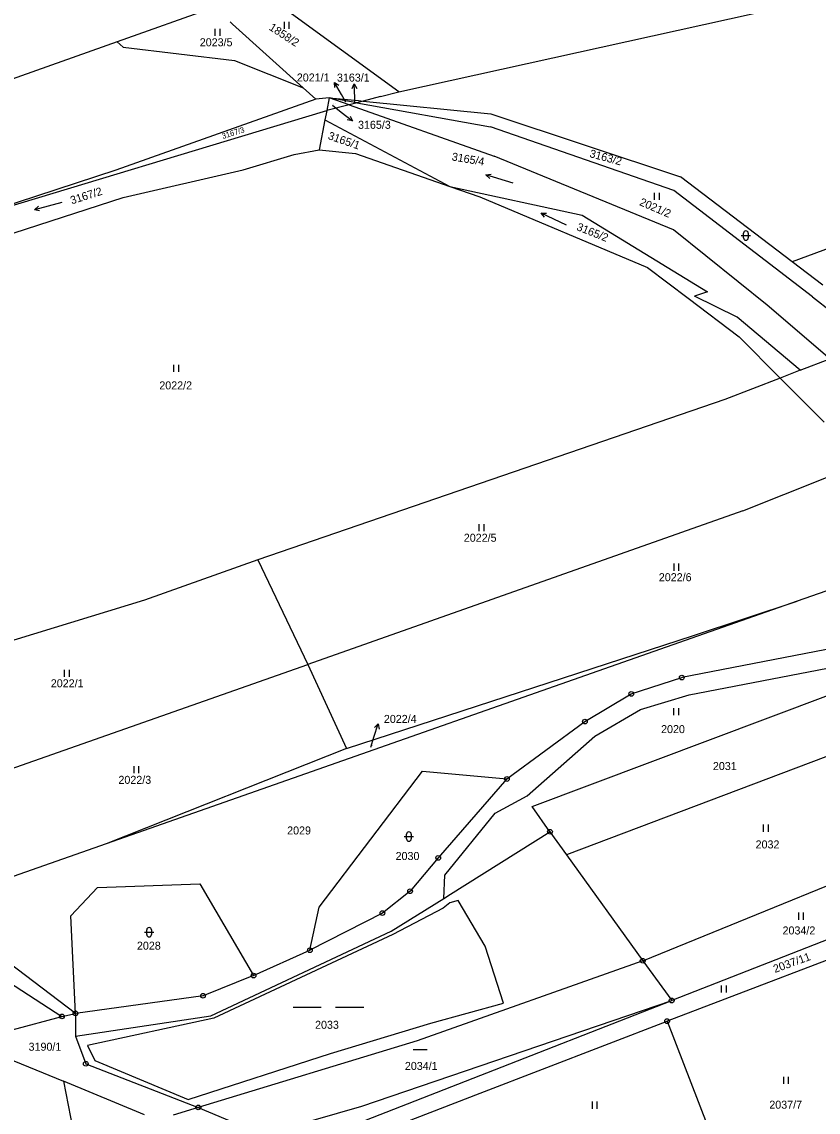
# Model space of a CAD drawing. Extents: x -736345 to -729997, y -1130177 to -1122501.
# Drawn here: x -733119.2 to -732950.1, y -1127312.1 to -1127080.5 of the extents above; entities that cross this region are included whole.
import ezdxf

# ---------------------------------------------------------------- set-up
doc = ezdxf.new("R2010")
doc.units = 0
for name, color, linetype in [('Vrstva 1', 7, 'Continuous'), ('Vrstva 16', 7, 'Continuous'), ('Vrstva 18', 7, 'Continuous'), ('Vrstva 25', 7, 'Continuous'), ('Vrstva 4', 7, 'Continuous')]:
    doc.layers.add(name, color=color, linetype=linetype)

msp = doc.modelspace()

# ---------------------------------------------------------------- linework, layer by layer
at = {"layer": 'Vrstva 1'}
for points in [[(-733078.21, -1127077.39), (-733098.9, -1127084.75)], [(-733039.12, -1127095.33), (-733063.49, -1127077.65)], [(-733039.12, -1127095.33), (-732958.02, -1127077.43)], [(-733074.96, -1127080.46), (-733074.44, -1127080.96)], [(-733074.44, -1127080.96), (-733059.43, -1127094.53)], [(-733098.9, -1127084.75), (-733204.73, -1127122.3)], [(-733097.66, -1127085.89), (-733098.9, -1127084.75)], [(-733097.66, -1127085.89), (-733074.05, -1127088.72)], [(-733074.05, -1127088.72), (-733059.43, -1127094.53)], [(-733059.43, -1127094.53), (-733056.78, -1127096.92)], [(-733056.78, -1127096.92), (-733099.18, -1127111.97)], [(-733053.9, -1127096.59), (-733056.78, -1127096.92)], [(-733053.9, -1127096.59), (-733054.43, -1127099.34)], [(-733053.9, -1127096.59), (-733047.69, -1127097.2)], [(-733048.06, -1127097.65), (-733053.9, -1127096.59)], [(-733049.7, -1127098.08), (-733053.9, -1127096.59)], [(-733047.69, -1127097.2), (-733046.73, -1127097.3)], [(-733043.04, -1127096.33), (-733046.73, -1127097.3)], [(-733043.04, -1127096.33), (-733039.12, -1127095.33)], [(-733132.96, -1127123.03), (-733055.13, -1127099.52)], [(-733055.13, -1127099.52), (-733054.43, -1127099.34)], [(-733054.43, -1127099.34), (-733054.57, -1127100.03)], [(-733049.7, -1127098.08), (-733054.43, -1127099.34)], [(-733048.06, -1127097.65), (-733049.7, -1127098.08)], [(-733049.7, -1127098.08), (-733018.86, -1127109.01)], [(-733046.73, -1127097.3), (-733048.06, -1127097.65)], [(-733048.06, -1127097.65), (-733019.67, -1127102.81)], [(-733046.73, -1127097.3), (-733019.61, -1127100.02)], [(-733054.82, -1127101.32), (-733056.07, -1127107.7)], [(-733054.57, -1127100.03), (-733054.82, -1127101.32)], [(-733054.82, -1127101.32), (-733028.33, -1127115.43)], [(-733019.61, -1127100.02), (-732979.33, -1127113.38)], [(-732980.71, -1127116.3), (-733019.67, -1127102.81)], [(-733072.2, -1127111.9), (-733061.33, -1127108.67)], [(-733061.33, -1127108.67), (-733056.07, -1127107.7)], [(-733056.07, -1127107.7), (-733048.32, -1127108.45)], [(-733048.32, -1127108.45), (-733028.33, -1127115.43)], [(-732980.8, -1127124.68), (-733018.86, -1127109.01)], [(-733099.18, -1127111.97), (-733132.96, -1127123.03)], [(-733097.65, -1127117.81), (-733072.2, -1127111.9)], [(-732955.58, -1127131.47), (-732979.33, -1127113.38)], [(-733028.33, -1127115.43), (-733021.89, -1127117.68)], [(-733028.33, -1127115.43), (-733000.17, -1127121.56)], [(-733131.13, -1127128.62), (-733097.65, -1127117.81)], [(-733021.89, -1127117.68), (-732986.35, -1127132.68)], [(-732959.19, -1127132.81), (-732980.71, -1127116.3)], [(-733000.17, -1127121.56), (-732973.61, -1127137.85)], [(-732927.05, -1127120.88), (-732955.58, -1127131.47)], [(-732967.1, -1127135.71), (-732980.8, -1127124.68)], [(-732949.12, -1127136.39), (-732955.58, -1127131.47)], [(-732986.35, -1127132.68), (-732977.71, -1127139.2)], [(-732951.3, -1127138.86), (-732959.19, -1127132.81)], [(-732960.95, -1127140.67), (-732967.1, -1127135.71)], [(-732973.61, -1127137.85), (-732976.33, -1127138.74)], [(-732967.28, -1127143.2), (-732976.33, -1127138.74)], [(-732951.3, -1127138.86), (-732938.76, -1127148.67)], [(-732977.71, -1127139.2), (-732966.84, -1127147.4)], [(-732947.58, -1127152.07), (-732960.95, -1127140.67)], [(-732953.88, -1127154.5), (-732967.28, -1127143.2)], [(-732966.84, -1127147.4), (-732958.13, -1127156.14)], [(-732953.88, -1127154.5), (-732947.58, -1127152.07)], [(-732953.88, -1127154.5), (-732958.13, -1127156.14)], [(-732958.13, -1127156.14), (-732969.89, -1127160.67)], [(-732958.13, -1127156.14), (-732948.8, -1127165.49)], [(-732969.89, -1127160.67), (-733069.03, -1127194.75)], [(-732966.08, -1127184.36), (-732939.58, -1127173.77)], [(-732966.08, -1127184.36), (-733058.44, -1127217)], [(-732925.75, -1127193.46), (-732954.51, -1127203.55)], [(-733069.03, -1127194.75), (-733093.15, -1127203.31)], [(-733069.03, -1127194.75), (-733058.44, -1127217)], [(-733093.15, -1127203.31), (-733159.49, -1127223.63)], [(-732954.51, -1127203.55), (-733101.28, -1127255.06)], [(-732976.57, -1127210.79), (-732954.51, -1127203.55)], [(-733050.23, -1127234.82), (-732976.57, -1127210.79)], [(-732935.54, -1127211.3), (-732979.05, -1127219.76)], [(-732977.45, -1127223.45), (-732934.55, -1127215.17)], [(-733147.72, -1127248.33), (-733058.44, -1127217)], [(-733058.44, -1127217), (-733050.23, -1127234.82)], [(-733010.8, -1127247.15), (-732935.11, -1127218.66)], [(-732989.77, -1127223.24), (-732979.05, -1127219.76)], [(-732999.61, -1127229.12), (-732989.77, -1127223.24)], [(-732987.79, -1127226.54), (-732977.45, -1127223.45)], [(-732997.51, -1127232.18), (-732987.79, -1127226.54)], [(-733016.17, -1127241.3), (-732999.61, -1127229.12)], [(-732930.48, -1127229.8), (-733003.53, -1127257.38)], [(-733011.91, -1127244.9), (-732997.51, -1127232.18)], [(-733050.23, -1127234.82), (-733101.28, -1127255.06)], [(-733056.03, -1127268.56), (-733034.09, -1127239.64)], [(-733034.09, -1127239.64), (-733016.17, -1127241.3)], [(-733016.17, -1127241.3), (-733030.76, -1127258.06)], [(-733018.7, -1127248.55), (-733011.91, -1127244.9)], [(-733007.03, -1127252.5), (-733010.8, -1127247.15)], [(-733029.34, -1127261.7), (-733018.7, -1127248.55)], [(-733028.12, -1127265.73), (-733007.03, -1127252.5)], [(-733007.03, -1127252.5), (-733003.53, -1127257.38)], [(-732987.35, -1127279.91), (-732920.26, -1127252.63)], [(-733101.28, -1127255.06), (-733138.23, -1127268.02)], [(-733030.76, -1127258.06), (-733036.74, -1127265.14)], [(-733003.53, -1127257.38), (-732987.35, -1127279.91)], [(-733103.08, -1127264.34), (-733081.4, -1127263.57)], [(-733081.4, -1127263.57), (-733069.98, -1127283.06)], [(-733029.58, -1127266.65), (-733029.34, -1127261.7)], [(-732916.16, -1127262.94), (-732981.19, -1127288.35)], [(-733108.8, -1127270.34), (-733103.08, -1127264.34)], [(-733036.74, -1127265.14), (-733042.62, -1127269.78)], [(-733029.58, -1127266.65), (-733028.12, -1127265.73)], [(-733107.79, -1127291.1), (-733138.23, -1127268.02)], [(-733058.02, -1127277.69), (-733056.03, -1127268.56)], [(-733040.72, -1127273.63), (-733029.58, -1127266.65)], [(-733107.79, -1127291.1), (-733108.8, -1127270.34)], [(-733042.62, -1127269.78), (-733058.02, -1127277.69)], [(-733142.1, -1127271.33), (-733110.66, -1127291.72)], [(-733079.01, -1127291.58), (-733040.72, -1127273.63)], [(-732931.68, -1127273.49), (-732982.17, -1127292.74)], [(-733069.98, -1127283.06), (-733058.02, -1127277.69)], [(-732987.35, -1127279.91), (-733035.23, -1127296.91)], [(-732987.35, -1127279.91), (-732981.19, -1127288.35)], [(-733069.98, -1127283.06), (-733080.7, -1127287.33)], [(-733080.7, -1127287.33), (-733107.79, -1127291.1)], [(-733046.95, -1127310.82), (-732981.19, -1127288.35)], [(-733024.97, -1127305.45), (-732981.19, -1127288.35)], [(-733147.53, -1127290.25), (-733110.3, -1127305.49)], [(-733121.2, -1127294.55), (-733110.66, -1127291.72)], [(-733110.66, -1127291.72), (-733107.79, -1127291.1)], [(-733107.79, -1127291.1), (-733107.76, -1127295.96)], [(-733107.76, -1127295.96), (-733079.01, -1127291.58)], [(-733021.84, -1127308.05), (-732982.17, -1127292.74)], [(-732982.17, -1127292.74), (-732968.6, -1127327.76)], [(-733107.76, -1127295.96), (-733105.6, -1127301.8)], [(-733035.23, -1127296.91), (-733081.7, -1127311.07)], [(-733105.6, -1127301.8), (-733081.7, -1127311.07)], [(-733093.15, -1127312.6), (-733110.3, -1127305.49)], [(-733110.3, -1127305.49), (-733107.86, -1127318.21)], [(-733059.94, -1127319.12), (-733024.97, -1127305.45)], [(-733056.79, -1127321.54), (-733021.84, -1127308.05)], [(-733081.7, -1127311.07), (-733087.03, -1127312.72)], [(-733081.7, -1127311.07), (-733068.07, -1127316.81)], [(-733062.99, -1127315.37), (-733046.95, -1127310.82)]]:
    msp.add_lwpolyline(points, dxfattribs=at)
at = {"layer": 'Vrstva 16'}
for points in [[(-733050.35, -1127097.55), (-733051.28, -1127095.94)], [(-733048.47, -1127097.42), (-733048.49, -1127096.65)], [(-733053.24, -1127098.18), (-733051.35, -1127099.65)], [(-733045.07, -1127234.55), (-733044.41, -1127232.45)]]:
    msp.add_lwpolyline(points, dxfattribs=at)
at = {"layer": 'Vrstva 25'}
for points in [[(-733063.427, -1127081.985), (-733063.427, -1127080.485)], [(-733062.393, -1127081.985), (-733062.393, -1127080.485)], [(-733078.097, -1127083.435), (-733078.097, -1127081.935)], [(-733077.063, -1127083.435), (-733077.063, -1127081.935)], [(-733051.28, -1127095.94), (-733052.784, -1127093.345)], [(-733052.715, -1127094.461), (-733052.784, -1127093.345), (-733051.85, -1127093.959)], [(-733049.052, -1127094.667), (-733048.584, -1127093.652), (-733048.054, -1127094.636)], [(-733048.49, -1127096.65), (-733048.584, -1127093.652)], [(-733051.35, -1127099.65), (-733048.986, -1127101.496)], [(-733049.467, -1127100.487), (-733048.986, -1127101.496), (-733050.082, -1127101.275)], [(-733019.808, -1127113.774), (-733020.618, -1127113.003), (-733019.516, -1127112.818)], [(-733014.882, -1127114.757), (-733020.618, -1127113.003)], [(-732984.817, -1127118.305), (-732984.817, -1127116.805)], [(-732983.783, -1127118.305), (-732983.783, -1127116.805)], [(-733110.69, -1127118.864), (-733116.49, -1127120.396)], [(-733115.395, -1127120.624), (-733116.49, -1127120.396), (-733115.651, -1127119.657)], [(-733008.219, -1127121.987), (-733008.905, -1127121.104), (-733007.787, -1127121.085)], [(-733003.495, -1127123.696), (-733008.905, -1127121.104)], [(-732966.44, -1127125.87), (-732964.44, -1127125.87)], [(-732965.94, -1127126.37), (-732965.94, -1127125.37)], [(-732964.94, -1127125.37), (-732964.94, -1127126.37)], [(-733086.887, -1127154.815), (-733086.887, -1127153.315)], [(-733085.853, -1127154.815), (-733085.853, -1127153.315)], [(-733022.047, -1127188.675), (-733022.047, -1127187.175)], [(-733021.013, -1127188.675), (-733021.013, -1127187.175)], [(-732980.687, -1127197.055), (-732980.687, -1127195.555)], [(-732979.653, -1127197.055), (-732979.653, -1127195.555)], [(-733110.087, -1127219.585), (-733110.087, -1127218.085)], [(-733109.053, -1127219.585), (-733109.053, -1127218.085)], [(-732980.717, -1127227.765), (-732980.717, -1127226.265)], [(-732979.683, -1127227.765), (-732979.683, -1127226.265)], [(-733044.41, -1127232.45), (-733043.503, -1127229.591)], [(-733044.282, -1127230.393), (-733043.503, -1127229.591), (-733043.329, -1127230.695)], [(-733095.347, -1127240.095), (-733095.347, -1127238.595)], [(-733094.313, -1127240.095), (-733094.313, -1127238.595)], [(-732961.677, -1127252.495), (-732961.677, -1127250.995)], [(-732960.643, -1127252.495), (-732960.643, -1127250.995)], [(-733037.99, -1127253.53), (-733035.99, -1127253.53)], [(-733037.49, -1127254.03), (-733037.49, -1127253.03)], [(-733036.49, -1127253.03), (-733036.49, -1127254.03)], [(-732954.217, -1127271.185), (-732954.217, -1127269.685)], [(-732953.183, -1127271.185), (-732953.183, -1127269.685)], [(-733093.14, -1127273.85), (-733091.14, -1127273.85)], [(-733092.64, -1127274.35), (-733092.64, -1127273.35)], [(-733091.64, -1127273.35), (-733091.64, -1127274.35)], [(-732970.577, -1127286.675), (-732970.577, -1127285.175)], [(-732969.543, -1127286.675), (-732969.543, -1127285.175)], [(-733061.59, -1127289.79), (-733055.59, -1127289.79)], [(-733052.59, -1127289.79), (-733046.59, -1127289.79)], [(-733036.09, -1127298.75), (-733033.09, -1127298.75)], [(-732957.387, -1127306.035), (-732957.387, -1127304.535)], [(-732956.353, -1127306.035), (-732956.353, -1127304.535)], [(-732998.037, -1127311.335), (-732998.037, -1127309.835)], [(-732997.003, -1127311.335), (-732997.003, -1127309.835)]]:
    msp.add_lwpolyline(points, dxfattribs=at)
for centre, radius in [((-732979.05, -1127219.76), 0.5), ((-732979.05, -1127219.76), 0.032), ((-732989.77, -1127223.24), 0.5), ((-732989.77, -1127223.24), 0.032), ((-732999.61, -1127229.12), 0.5), ((-732999.61, -1127229.12), 0.032), ((-733016.17, -1127241.3), 0.5), ((-733016.17, -1127241.3), 0.032), ((-733007.03, -1127252.5), 0.5), ((-733007.03, -1127252.5), 0.032), ((-733030.76, -1127258.06), 0.5), ((-733030.76, -1127258.06), 0.032), ((-733036.74, -1127265.14), 0.5), ((-733036.74, -1127265.14), 0.032), ((-733042.62, -1127269.78), 0.5), ((-733042.62, -1127269.78), 0.032), ((-733058.02, -1127277.69), 0.5), ((-733058.02, -1127277.69), 0.032), ((-732987.35, -1127279.91), 0.5), ((-732987.35, -1127279.91), 0.032), ((-733069.98, -1127283.06), 0.5), ((-733069.98, -1127283.06), 0.032), ((-733080.7, -1127287.33), 0.5), ((-733080.7, -1127287.33), 0.032), ((-732981.19, -1127288.35), 0.5), ((-732981.19, -1127288.35), 0.032), ((-733110.66, -1127291.72), 0.5), ((-733110.66, -1127291.72), 0.032), ((-733107.79, -1127291.1), 0.5), ((-733107.79, -1127291.1), 0.032), ((-732982.17, -1127292.74), 0.5), ((-732982.17, -1127292.74), 0.032), ((-733105.6, -1127301.8), 0.499), ((-733105.6, -1127301.8), 0.0316), ((-733081.7, -1127311.07), 0.5), ((-733081.7, -1127311.07), 0.032)]:
    msp.add_circle(centre, radius, dxfattribs=at)
for centre, start, end in [((-732965.44, -1127125.37), 0.10099, 180.00143), ((-732965.44, -1127126.37), 180.10243, 0.00286), ((-733036.99, -1127253.03), 0.10099, 180.00143), ((-733036.99, -1127254.03), 180.10243, 0.00286), ((-733092.14, -1127273.35), 0.10099, 180.00143), ((-733092.14, -1127274.35), 180.10243, 0.00286)]:
    msp.add_arc(centre, 0.5, start, end, dxfattribs=at)
at = {"layer": 'Vrstva 4'}
for points in [[(-733028.33, -1127267.61), (-733029.68, -1127268.72)], [(-733026.52, -1127267.1), (-733028.33, -1127267.61)], [(-733020.81, -1127276.82), (-733026.52, -1127267.1)], [(-733029.68, -1127268.72), (-733040.41, -1127274.36)], [(-733040.41, -1127274.36), (-733078.44, -1127292.09)], [(-733016.91, -1127288.9), (-733020.81, -1127276.82)], [(-733032.32, -1127293.18), (-733016.91, -1127288.9)], [(-733078.44, -1127292.09), (-733105.21, -1127297.91)], [(-733053.62, -1127299.62), (-733032.32, -1127293.18)], [(-733105.21, -1127297.91), (-733103.7, -1127301.07)], [(-733083.86, -1127309.35), (-733053.62, -1127299.62)], [(-733103.7, -1127301.07), (-733083.86, -1127309.35)]]:
    msp.add_lwpolyline(points, dxfattribs=at)

# ---------------------------------------------------------------- texts
at = {"layer": 'Vrstva 16'}
for s, p in [('2021/1', (-733060.787, -1127093.15)), ('3163/1', (-733052.267, -1127093.17)), ('3165/3', (-733047.79, -1127103.2)), ('2022/4', (-733042.3, -1127229.39))]:
    msp.add_text(s, height=1.7, dxfattribs=at).set_placement(p)
at = {"layer": 'Vrstva 18'}
for s, height, rotation, p in [('1858/2', 1.7, 327.0026, (-733066.834, -1127082.062)), ('3167/3', 1.2, 17.50014, (-733076.48, -1127105.37)), ('3165/1', 1.7, 340.90271, (-733054.306, -1127105.347)), ('3165/4', 1.7, 350.50279, (-733027.97, -1127109.896)), ('3163/2', 1.7, 344.90274, (-732998.755, -1127109.18)), ('3167/2', 1.7, 17.60014, (-733108.56, -1127119.269)), ('2021/2', 1.7, 336.60268, (-732988.178, -1127119.366)), ('3165/2', 1.7, 338.30269, (-733001.521, -1127124.669)), ('2022/4', 0.1, 18.70015, (-733044.945, -1127234.297)), ('2037/11', 1.7, 20.00016, (-732959.261, -1127282.514))]:
    msp.add_text(s, height=height, rotation=rotation, dxfattribs=at).set_placement(p)
for s, height, p in [('2023/5', 1.7, (-733081.39, -1127085.67)), ('2021/1', 0.1, (-733050.15, -1127097.35)), ('3163/1', 0.1, (-733048.27, -1127097.22)), ('3165/3', 0.1, (-733053.04, -1127097.98)), ('2022/2', 1.7, (-733089.98, -1127158.55)), ('2022/5', 1.7, (-733025.33, -1127190.91)), ('2022/6', 1.7, (-732983.92, -1127199.29)), ('2022/1', 1.7, (-733113.02, -1127221.82)), ('2020', 1.7, (-732983.44, -1127231.56)), ('2031', 1.7, (-732972.44, -1127239.4)), ('2022/3', 1.7, (-733098.66, -1127242.33)), ('2029', 1.7, (-733062.84, -1127253.08)), ('2032', 1.7, (-732963.37, -1127256.05)), ('2030', 1.7, (-733039.81, -1127258.51)), ('2034/2', 1.7, (-732957.65, -1127274.32)), ('2028', 1.7, (-733094.73, -1127277.56)), ('2033', 1.7, (-733056.91, -1127294.36)), ('3190/1', 1.7, (-733117.74, -1127299.02)), ('2034/1', 1.7, (-733037.84, -1127303.1)), ('2037/7', 1.7, (-732960.46, -1127311.33))]:
    msp.add_text(s, height=height, dxfattribs=at).set_placement(p)

doc.saveas('drawing.dxf')
